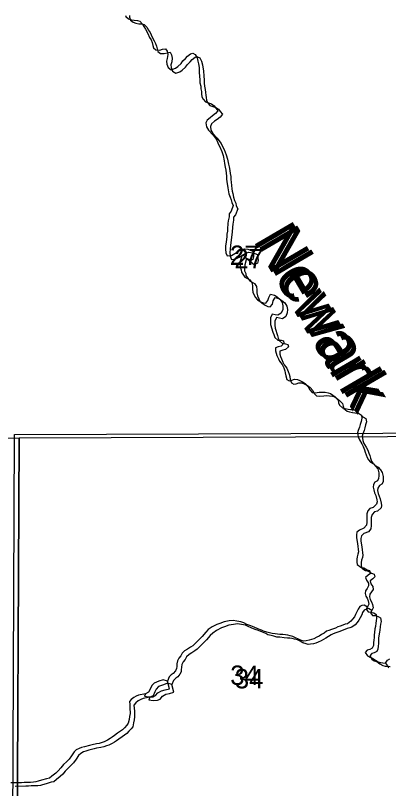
# Model space of a CAD drawing. Extents: x -21.1 to 50.3, y 0 to 22.1.
# Drawn here: x 47.215 to 48.021, y 19.975 to 21.646 of the extents above; entities that cross this region are included whole.
import ezdxf

# ---------------------------------------------------------------- set-up
doc = ezdxf.new("R2010")
doc.units = 0
for name, color, linetype in [('GM_X_Minor_Lake', 7, 'Continuous'), ('GM_X_Minor_River', 7, 'Continuous'), ('GM_X_Minor_River_Text', 7, 'Continuous'), ('GM_X_Section', 7, 'Continuous'), ('GM_X_Section_Text', 7, 'Continuous')]:
    doc.layers.add(name, color=color, linetype=linetype)

msp = doc.modelspace()

# ---------------------------------------------------------------- linework, layer by layer
at = {"layer": 'GM_X_Minor_Lake'}
for points in [[(47.5436, 20.2068), (47.5341, 20.2097), (47.5254, 20.2066), (47.5149, 20.2027), (47.51, 20.197), (47.5067, 20.1909), (47.503, 20.1828), (47.4962, 20.1794), (47.494, 20.174), (47.5034, 20.1726), (47.5125, 20.1731), (47.5182, 20.1754), (47.5231, 20.1815), (47.5306, 20.1858), (47.5385, 20.1878), (47.548, 20.1902)], [(47.548, 20.1902), (47.5436, 20.2068)], [(47.5533, 20.1993), (47.5438, 20.2022), (47.5351, 20.1991), (47.5245, 20.1952), (47.5196, 20.1895), (47.5163, 20.1834), (47.5126, 20.1753), (47.5058, 20.1719), (47.5036, 20.1665), (47.5131, 20.1651), (47.5222, 20.1656), (47.5278, 20.1679), (47.5327, 20.174), (47.5402, 20.1783), (47.5482, 20.1803), (47.5576, 20.1827)], [(47.5576, 20.1827), (47.5533, 20.1993)]]:
    msp.add_lwpolyline(points, dxfattribs=at)
at = {"layer": 'GM_X_Minor_River'}
for points in [[(47.4534, 21.6458), (47.454, 21.6434), (47.4597, 21.6385), (47.4658, 21.6366), (47.4719, 21.6355), (47.4787, 21.6352), (47.4841, 21.6337), (47.4898, 21.6269), (47.4925, 21.6219), (47.4964, 21.6163), (47.5014, 21.6064), (47.5052, 21.5981), (47.5083, 21.5928), (47.5106, 21.5871), (47.5122, 21.581), (47.5133, 21.5757), (47.5187, 21.5712), (47.5271, 21.5708), (47.5331, 21.5728), (47.5396, 21.5736)], [(47.462, 21.6458), (47.462, 21.6423), (47.4636, 21.6359), (47.4693, 21.631), (47.4754, 21.6291), (47.4815, 21.628), (47.4884, 21.6277), (47.4937, 21.6262), (47.4995, 21.6194), (47.5022, 21.6144), (47.506, 21.6088), (47.511, 21.5989), (47.5149, 21.5906), (47.5179, 21.5853), (47.5202, 21.5796), (47.5218, 21.5735), (47.523, 21.5682), (47.5283, 21.5637), (47.5367, 21.5633), (47.5428, 21.5653), (47.5492, 21.5661)], [(47.5396, 21.5736), (47.5427, 21.5683), (47.5442, 21.5611), (47.5432, 21.5527), (47.5417, 21.5466), (47.5421, 21.5405), (47.5452, 21.533), (47.552, 21.5284), (47.5608, 21.5315), (47.5661, 21.5353), (47.5733, 21.5418), (47.5771, 21.5476), (47.5827, 21.5529), (47.5873, 21.5579), (47.5937, 21.5629), (47.5987, 21.564), (47.6036, 21.5614), (47.6079, 21.5542), (47.6094, 21.5466), (47.6106, 21.5413), (47.6118, 21.5333), (47.6122, 21.5223), (47.613, 21.5143), (47.6135, 21.5067), (47.6139, 21.5003), (47.6154, 21.4931), (47.6158, 21.487), (47.617, 21.4813), (47.6174, 21.476), (47.6182, 21.4699), (47.6205, 21.465), (47.6255, 21.4589), (47.6324, 21.4567), (47.6385, 21.4544), (47.6442, 21.4507), (47.6481, 21.4454), (47.6527, 21.4397), (47.6477, 21.4336), (47.6413, 21.4286), (47.6356, 21.4244), (47.6292, 21.4191), (47.6269, 21.4134), (47.6281, 21.405), (47.632, 21.3978), (47.6415, 21.388), (47.645, 21.3831), (47.65, 21.3763), (47.6534, 21.3683), (47.6561, 21.3634), (47.6608, 21.352), (47.6639, 21.3429), (47.6658, 21.3315), (47.667, 21.3258), (47.6686, 21.3179), (47.6697, 21.3114), (47.6705, 21.3049), (47.671, 21.2985), (47.6714, 21.2928), (47.6722, 21.286), (47.673, 21.2784), (47.6738, 21.2734), (47.6749, 21.2685), (47.6765, 21.2602), (47.6792, 21.2533), (47.6815, 21.2473), (47.6827, 21.2416), (47.6858, 21.2351), (47.6813, 21.2226), (47.6767, 21.2172), (47.6768, 21.2108), (47.6749, 21.202), (47.6742, 21.1959), (47.6735, 21.1845), (47.6731, 21.1796), (47.672, 21.1731), (47.6717, 21.1682), (47.6702, 21.156), (47.6691, 21.148), (47.6688, 21.1408), (47.6696, 21.1328), (47.6723, 21.126), (47.6818, 21.1272), (47.689, 21.1311), (47.6962, 21.1353), (47.7015, 21.1387), (47.7099, 21.1414), (47.7175, 21.1403), (47.7229, 21.1385), (47.7282, 21.1362), (47.7294, 21.129), (47.7298, 21.1237), (47.7283, 21.118), (47.7211, 21.1145), (47.715, 21.1194), (47.7108, 21.1255), (47.705, 21.1277), (47.7009, 21.1144), (47.7006, 21.1072), (47.7006, 21.1015), (47.7029, 21.0958), (47.7033, 21.0909)], [(47.5492, 21.5661), (47.5523, 21.5608), (47.5539, 21.5536), (47.5528, 21.5452), (47.5513, 21.5391), (47.5517, 21.533), (47.5548, 21.5255), (47.5617, 21.5209), (47.5704, 21.524), (47.5757, 21.5278), (47.5829, 21.5343), (47.5867, 21.5401), (47.5924, 21.5454), (47.5969, 21.5504), (47.6034, 21.5554), (47.6083, 21.5565), (47.6133, 21.5539), (47.6175, 21.5467), (47.6191, 21.5391), (47.6202, 21.5338), (47.6214, 21.5258), (47.6219, 21.5148), (47.6227, 21.5068), (47.6231, 21.4992), (47.6235, 21.4928), (47.6251, 21.4856), (47.6255, 21.4795), (47.6267, 21.4738), (47.6271, 21.4685), (47.6279, 21.4624), (47.6302, 21.4575), (47.6352, 21.4514), (47.642, 21.4492), (47.6481, 21.4469), (47.6539, 21.4432), (47.6577, 21.4379), (47.6623, 21.4322), (47.6574, 21.4261), (47.6509, 21.4211), (47.6452, 21.4169), (47.6388, 21.4116), (47.6366, 21.4059), (47.6377, 21.3975), (47.6416, 21.3903), (47.6512, 21.3805), (47.6546, 21.3756), (47.6596, 21.3688), (47.6631, 21.3608), (47.6658, 21.3559), (47.6704, 21.3445), (47.6735, 21.3354), (47.6755, 21.324), (47.6766, 21.3183), (47.6782, 21.3103), (47.6794, 21.3039), (47.6802, 21.2974), (47.6806, 21.291), (47.681, 21.2853), (47.6818, 21.2785), (47.6826, 21.2709), (47.6834, 21.2659), (47.6846, 21.261), (47.6861, 21.2527), (47.6888, 21.2458), (47.6912, 21.2398), (47.6923, 21.2341), (47.6954, 21.2276), (47.6909, 21.2151), (47.6864, 21.2097), (47.6864, 21.2033), (47.6846, 21.1945), (47.6838, 21.1884), (47.6831, 21.177), (47.6828, 21.1721), (47.6817, 21.1656), (47.6813, 21.1607), (47.6799, 21.1485), (47.6788, 21.1405), (47.6784, 21.1333), (47.6792, 21.1253), (47.6819, 21.1185), (47.6914, 21.1197), (47.6987, 21.1236), (47.7059, 21.1278), (47.7112, 21.1312), (47.7195, 21.1339), (47.7272, 21.1328), (47.7325, 21.131), (47.7378, 21.1287), (47.739, 21.1215), (47.7394, 21.1162), (47.7379, 21.1105), (47.7307, 21.107), (47.7246, 21.1119), (47.7204, 21.118), (47.7147, 21.1202), (47.7106, 21.1069), (47.7102, 21.0997), (47.7102, 21.094), (47.7126, 21.0883), (47.713, 21.0834)], [(47.7033, 21.0909), (47.711, 21.0803), (47.7167, 21.0769), (47.7217, 21.0739), (47.7263, 21.0671), (47.7271, 21.0598), (47.7271, 21.0538), (47.7283, 21.0473), (47.731, 21.0409), (47.7337, 21.0359), (47.7383, 21.031), (47.7452, 21.0269), (47.7505, 21.0243), (47.7559, 21.0235), (47.7608, 21.0293), (47.7623, 21.0361), (47.7664, 21.0433), (47.7748, 21.0411), (47.7809, 21.0373), (47.7874, 21.0317), (47.7916, 21.0249), (47.7932, 21.0177), (47.7925, 21.0104), (47.7895, 21.0024), (47.7823, 20.9978), (47.7762, 20.9986), (47.7697, 21.0001), (47.7659, 20.9924), (47.766, 20.9841), (47.7664, 20.9776), (47.7714, 20.9613), (47.7734, 20.956), (47.7757, 20.9499), (47.7822, 20.9439), (47.789, 20.9436), (47.794, 20.9421), (47.7952, 20.9371), (47.7891, 20.931), (47.783, 20.9295), (47.777, 20.9275), (47.777, 20.9211), (47.7782, 20.9158), (47.7801, 20.9108), (47.7832, 20.9036), (47.7859, 20.8983), (47.7916, 20.8911), (47.7951, 20.8839), (47.797, 20.8779), (47.7982, 20.8729), (47.799, 20.8665), (47.8017, 20.8589), (47.8067, 20.8559), (47.812, 20.8571), (47.8181, 20.8594), (47.8245, 20.859), (47.8295, 20.8568), (47.8368, 20.8534), (47.8421, 20.8493), (47.8478, 20.8428), (47.8509, 20.8364), (47.8559, 20.8307), (47.8628, 20.83), (47.8715, 20.8312), (47.8765, 20.8316), (47.8841, 20.8313), (47.8906, 20.8301), (47.8955, 20.8287), (47.9058, 20.8211), (47.9123, 20.8143), (47.9131, 20.8086), (47.9151, 20.8033), (47.9219, 20.7977), (47.9273, 20.7962), (47.9338, 20.7947), (47.9387, 20.7939), (47.9452, 20.7936), (47.9513, 20.791), (47.9563, 20.7857), (47.9624, 20.7819), (47.9636, 20.7751), (47.9621, 20.7682), (47.9602, 20.7618), (47.9587, 20.7557), (47.9557, 20.7485), (47.9542, 20.7435), (47.9558, 20.7348), (47.9581, 20.7283), (47.9631, 20.72), (47.9666, 20.7139), (47.9689, 20.7071), (47.9708, 20.7018), (47.9728, 20.6961), (47.9747, 20.6901), (47.9778, 20.6851), (47.9824, 20.6802), (47.9889, 20.6768), (47.9938, 20.6708), (47.9977, 20.6655), (48, 20.6568), (48, 20.6503), (47.9997, 20.645)], [(47.713, 21.0834), (47.7206, 21.0728), (47.7264, 21.0694), (47.7313, 21.0664), (47.7359, 21.0596), (47.7367, 21.0523), (47.7368, 21.0463), (47.738, 21.0398), (47.7407, 21.0334), (47.7433, 21.0284), (47.7479, 21.0235), (47.7548, 21.0194), (47.7602, 21.0168), (47.7655, 21.016), (47.7704, 21.0218), (47.7719, 21.0286), (47.776, 21.0358), (47.7844, 21.0336), (47.7905, 21.0298), (47.797, 21.0242), (47.8013, 21.0174), (47.8028, 21.0102), (47.8021, 21.0029), (47.7991, 20.9949), (47.7919, 20.9903), (47.7858, 20.9911), (47.7793, 20.9926), (47.7756, 20.9849), (47.7756, 20.9766), (47.776, 20.9701), (47.7811, 20.9538), (47.783, 20.9485), (47.7853, 20.9424), (47.7918, 20.9364), (47.7987, 20.9361), (47.8036, 20.9346), (47.8048, 20.9296), (47.7987, 20.9235), (47.7927, 20.922), (47.7866, 20.92), (47.7866, 20.9136), (47.7878, 20.9083), (47.7897, 20.9033), (47.7928, 20.8961), (47.7955, 20.8908), (47.8013, 20.8836), (47.8047, 20.8764), (47.8067, 20.8704), (47.8078, 20.8654), (47.8086, 20.859), (47.8113, 20.8514), (47.8163, 20.8484), (47.8216, 20.8496), (47.8277, 20.8519), (47.8342, 20.8515), (47.8391, 20.8493), (47.8464, 20.8459), (47.8517, 20.8418), (47.8575, 20.8353), (47.8606, 20.8289), (47.8655, 20.8232), (47.8724, 20.8225), (47.8812, 20.8237), (47.8861, 20.8241), (47.8937, 20.8238), (47.9002, 20.8226), (47.9051, 20.8212), (47.9155, 20.8136), (47.922, 20.8068), (47.9228, 20.8011), (47.9247, 20.7958), (47.9316, 20.7902), (47.9369, 20.7887), (47.9434, 20.7872), (47.9484, 20.7864), (47.9548, 20.7861), (47.9609, 20.7835), (47.9659, 20.7782), (47.972, 20.7744), (47.9732, 20.7676), (47.9717, 20.7607), (47.9699, 20.7543), (47.9684, 20.7482), (47.9654, 20.741), (47.9639, 20.736), (47.9654, 20.7273), (47.9678, 20.7208), (47.9727, 20.7125), (47.9762, 20.7064), (47.9785, 20.6996), (47.9805, 20.6943), (47.9824, 20.6886), (47.9843, 20.6826), (47.9874, 20.6776), (47.992, 20.6727), (47.9985, 20.6693), (48.0035, 20.6633), (48.0073, 20.658), (48.0096, 20.6493), (48.0097, 20.6428), (48.0093, 20.6375)], [(47.9997, 20.645), (47.9971, 20.6397), (47.9917, 20.637), (47.9883, 20.6316), (47.988, 20.6263), (47.9892, 20.6202), (47.9911, 20.6138), (47.9938, 20.6081), (47.9958, 20.599), (47.9966, 20.5941), (47.9954, 20.5891), (47.9879, 20.5819), (47.981, 20.5799), (47.9765, 20.5746), (47.9742, 20.5681), (47.9743, 20.5556), (47.974, 20.5506), (47.9732, 20.5438), (47.9679, 20.5373), (47.9581, 20.5331), (47.9528, 20.5285), (47.9517, 20.5228), (47.9517, 20.5175), (47.954, 20.5038), (47.9545, 20.4985), (47.9553, 20.4916), (47.956, 20.4863), (47.9549, 20.4814), (47.9531, 20.4757), (47.9523, 20.4707), (47.9524, 20.4639), (47.9535, 20.4586), (47.9616, 20.4533), (47.968, 20.4518), (47.9749, 20.4477), (47.9803, 20.4458), (47.9822, 20.4397), (47.9773, 20.4355), (47.9716, 20.4309), (47.9735, 20.4249), (47.9777, 20.4188), (47.9782, 20.4127), (47.9748, 20.407), (47.9714, 20.4021), (47.9706, 20.3964), (47.9722, 20.3907), (47.9749, 20.3858), (47.9772, 20.3801), (47.9784, 20.3729), (47.9757, 20.3672), (47.9727, 20.3622), (47.9769, 20.3565), (47.9823, 20.3558), (47.9891, 20.3543), (47.9941, 20.3509), (47.9953, 20.3429), (47.9942, 20.3372), (47.9934, 20.3319), (47.9927, 20.3247), (47.9916, 20.3198), (47.9909, 20.3121), (47.9902, 20.3072), (47.9898, 20.3007), (47.9895, 20.2958), (47.9887, 20.2897), (47.9884, 20.2836), (47.9861, 20.2783), (47.9804, 20.2752), (47.9751, 20.2737), (47.971, 20.2687), (47.9756, 20.2615), (47.9805, 20.2585), (47.9863, 20.2567), (47.9928, 20.2518), (47.9989, 20.2484), (48.0038, 20.2469), (48.0088, 20.2465), (48.0149, 20.2458), (48.0191, 20.2401), (48.0214, 20.2352)], [(48.0093, 20.6375), (48.0067, 20.6322), (48.0014, 20.6295), (47.998, 20.6241), (47.9976, 20.6188), (47.9988, 20.6127), (48.0007, 20.6063), (48.0034, 20.6006), (48.0054, 20.5915), (48.0062, 20.5866), (48.0051, 20.5816), (47.9975, 20.5744), (47.9907, 20.5724), (47.9861, 20.5671), (47.9839, 20.5606), (47.9839, 20.5481), (47.9836, 20.5431), (47.9829, 20.5363), (47.9776, 20.5298), (47.9677, 20.5256), (47.9624, 20.521), (47.9613, 20.5153), (47.9613, 20.51), (47.9637, 20.4963), (47.9641, 20.491), (47.9649, 20.4841), (47.9657, 20.4788), (47.9646, 20.4739), (47.9627, 20.4682), (47.962, 20.4632), (47.962, 20.4564), (47.9632, 20.4511), (47.9712, 20.4458), (47.9777, 20.4443), (47.9845, 20.4402), (47.9899, 20.4383), (47.9918, 20.4322), (47.9869, 20.428), (47.9812, 20.4234), (47.9832, 20.4174), (47.9874, 20.4113), (47.9878, 20.4052), (47.9844, 20.3995), (47.981, 20.3946), (47.9803, 20.3889), (47.9818, 20.3832), (47.9845, 20.3783), (47.9868, 20.3726), (47.988, 20.3654), (47.9854, 20.3597), (47.9824, 20.3547), (47.9866, 20.349), (47.9919, 20.3483), (47.9988, 20.3468), (48.0037, 20.3434), (48.0049, 20.3354), (48.0038, 20.3297), (48.0031, 20.3244), (48.0024, 20.3172), (48.0013, 20.3123), (48.0005, 20.3046), (47.9998, 20.2997), (47.9995, 20.2932), (47.9991, 20.2883), (47.9984, 20.2822), (47.998, 20.2761), (47.9958, 20.2708), (47.9901, 20.2677), (47.9848, 20.2662), (47.9806, 20.2612), (47.9852, 20.254), (47.9902, 20.251), (47.9959, 20.2492), (48.0024, 20.2443), (48.0085, 20.2409), (48.0135, 20.2394), (48.0184, 20.239), (48.0245, 20.2383)], [(47.9754, 20.3666), (47.9685, 20.3713), (47.9635, 20.3701), (47.959, 20.3678), (47.9552, 20.3625), (47.9537, 20.3579), (47.9499, 20.3511), (47.9473, 20.3461), (47.9435, 20.3408), (47.9394, 20.3362), (47.9325, 20.3308), (47.9276, 20.3297), (47.9223, 20.3281), (47.917, 20.3258), (47.9117, 20.3239), (47.9063, 20.3216), (47.898, 20.3185), (47.8923, 20.3165), (47.8873, 20.3146), (47.882, 20.3108), (47.876, 20.3073), (47.8714, 20.3043), (47.8661, 20.3016), (47.8596, 20.2985), (47.8547, 20.2966), (47.8498, 20.295), (47.8433, 20.2939), (47.838, 20.2934), (47.8334, 20.2946), (47.8265, 20.2972), (47.8204, 20.3006), (47.8147, 20.3032), (47.8086, 20.3047), (47.8033, 20.3062), (47.7983, 20.3069), (47.793, 20.3073), (47.7861, 20.3076), (47.7766, 20.3091), (47.7701, 20.3094), (47.764, 20.3113), (47.7583, 20.3128), (47.7511, 20.3146), (47.7465, 20.3169), (47.7392, 20.3199), (47.7308, 20.3236), (47.7236, 20.3262), (47.7152, 20.3292), (47.7083, 20.3326), (47.7022, 20.3349), (47.6938, 20.3367), (47.6855, 20.3378), (47.6767, 20.337), (47.6664, 20.335), (47.6569, 20.3316), (47.6505, 20.3293), (47.6399, 20.3239), (47.6319, 20.3181), (47.6266, 20.3128), (47.6187, 20.3036), (47.6035, 20.2884), (47.5982, 20.2834), (47.5933, 20.2799), (47.5868, 20.2757), (47.5808, 20.2719), (47.5751, 20.2669), (47.5725, 20.2612), (47.5679, 20.2562), (47.5653, 20.2505), (47.5642, 20.2444), (47.5638, 20.2387), (47.5635, 20.2342), (47.5608, 20.2292), (47.5563, 20.2235), (47.5517, 20.2204), (47.5473, 20.2158), (47.5436, 20.2068)], [(47.9851, 20.3591), (47.9781, 20.3638), (47.9732, 20.3626), (47.9686, 20.3603), (47.9648, 20.355), (47.9634, 20.3504), (47.9596, 20.3436), (47.9569, 20.3386), (47.9532, 20.3333), (47.949, 20.3287), (47.9422, 20.3233), (47.9372, 20.3222), (47.9319, 20.3206), (47.9266, 20.3183), (47.9213, 20.3164), (47.916, 20.3141), (47.9076, 20.311), (47.9019, 20.309), (47.897, 20.3071), (47.8917, 20.3033), (47.8856, 20.2998), (47.881, 20.2968), (47.8757, 20.2941), (47.8693, 20.291), (47.8643, 20.2891), (47.8594, 20.2875), (47.8529, 20.2864), (47.8476, 20.2859), (47.843, 20.2871), (47.8362, 20.2897), (47.8301, 20.2931), (47.8243, 20.2957), (47.8182, 20.2972), (47.8129, 20.2987), (47.8079, 20.2994), (47.8026, 20.2998), (47.7958, 20.3001), (47.7862, 20.3016), (47.7798, 20.3019), (47.7737, 20.3038), (47.7679, 20.3053), (47.7607, 20.3071), (47.7561, 20.3094), (47.7489, 20.3124), (47.7405, 20.3161), (47.7332, 20.3187), (47.7248, 20.3217), (47.718, 20.3251), (47.7119, 20.3274), (47.7035, 20.3292), (47.6951, 20.3303), (47.6864, 20.3295), (47.6761, 20.3275), (47.6666, 20.3241), (47.6601, 20.3218), (47.6495, 20.3164), (47.6415, 20.3106), (47.6362, 20.3053), (47.6283, 20.2961), (47.6132, 20.2809), (47.6079, 20.2759), (47.6029, 20.2724), (47.5965, 20.2682), (47.5904, 20.2644), (47.5847, 20.2594), (47.5821, 20.2537), (47.5776, 20.2487), (47.5749, 20.243), (47.5738, 20.2369), (47.5735, 20.2312), (47.5731, 20.2267), (47.5705, 20.2217), (47.5659, 20.216), (47.5614, 20.2129), (47.5569, 20.2083), (47.5532, 20.1993)], [(48.0149, 20.2458), (48.019, 20.2523), (48.0239, 20.2553)], [(47.4962, 20.1794), (47.4814, 20.1764), (47.4763, 20.1744), (47.4709, 20.1714), (47.4656, 20.1672), (47.4615, 20.1626), (47.4623, 20.1561), (47.4627, 20.1493), (47.4628, 20.1371), (47.462, 20.1303), (47.4609, 20.1238), (47.4591, 20.1158), (47.4557, 20.1113), (47.4508, 20.1059), (47.4466, 20.1013), (47.436, 20.0941), (47.4292, 20.0891), (47.4242, 20.0853)], [(47.5058, 20.1719), (47.4911, 20.1689), (47.4859, 20.1669), (47.4806, 20.1639), (47.4753, 20.1597), (47.4711, 20.1551), (47.4719, 20.1486), (47.4723, 20.1418), (47.4724, 20.1296), (47.4717, 20.1228), (47.4706, 20.1163), (47.4687, 20.1083), (47.4653, 20.1038), (47.4604, 20.0984), (47.4562, 20.0938), (47.4456, 20.0866), (47.4388, 20.0816), (47.4339, 20.0778)], [(47.4242, 20.0853), (47.4197, 20.0826), (47.4144, 20.0795), (47.4071, 20.0757), (47.4026, 20.0741), (47.3965, 20.0722), (47.3904, 20.071), (47.3809, 20.0694), (47.3756, 20.0679), (47.3642, 20.0648), (47.3577, 20.0632), (47.3528, 20.0613), (47.3467, 20.0579), (47.3422, 20.0537), (47.3365, 20.0453), (47.3312, 20.038), (47.3259, 20.0323), (47.3195, 20.0262), (47.3134, 20.0193), (47.3078, 20.0132), (47.3025, 20.0078), (47.2941, 20.0013), (47.2888, 19.9968), (47.2827, 19.9956), (47.2717, 19.9925), (47.2645, 19.9902), (47.2596, 19.989), (47.2542, 19.9882), (47.2478, 19.9878), (47.2394, 19.9877), (47.2341, 19.9873), (47.2284, 19.9869), (47.2051, 19.9868)], [(47.4339, 20.0778), (47.4293, 20.0751), (47.424, 20.072), (47.4168, 20.0682), (47.4122, 20.0666), (47.4061, 20.0647), (47.4001, 20.0635), (47.3906, 20.0619), (47.3852, 20.0604), (47.3738, 20.0573), (47.3674, 20.0557), (47.3624, 20.0538), (47.3564, 20.0504), (47.3518, 20.0462), (47.3462, 20.0378), (47.3409, 20.0305), (47.3356, 20.0248), (47.3291, 20.0187), (47.3231, 20.0118), (47.3174, 20.0057), (47.3121, 20.0003), (47.3038, 19.9938), (47.2985, 19.9893), (47.2924, 19.9881), (47.2814, 19.985), (47.2741, 19.9827), (47.2692, 19.9815), (47.2639, 19.9807), (47.2574, 19.9803), (47.249, 19.9802), (47.2437, 19.9798), (47.238, 19.9794), (47.2148, 19.9793)]]:
    msp.add_lwpolyline(points, dxfattribs=at)
at = {"layer": 'GM_X_Section'}
for points in [[(47.2135, 20.7399), (48.2077, 20.7436), (48.2146, 19.7248), (48.1627, 19.7232), (47.2087, 19.7187)], [(46.1877, 20.7238), (47.2232, 20.7324), (47.2183, 19.7112), (47.1615, 19.7111), (46.1915, 19.7088)], [(47.2232, 20.7324), (48.2174, 20.7361), (48.2243, 19.7173), (48.1723, 19.7157), (47.2183, 19.7112)]]:
    msp.add_lwpolyline(points, close=True, dxfattribs=at)

# ---------------------------------------------------------------- texts
at = {"layer": 'GM_X_Minor_River_Text'}
for p in [(47.7272, 21.1604), (47.7369, 21.1529)]:
    msp.add_text('Newark', height=0.09473, rotation=300.3163, dxfattribs=at).set_placement(p)
at = {"layer": 'GM_X_Section_Text'}
for s, p in [('27', (47.6784, 21.1065)), ('27', (47.6881, 21.099)), ('34', (47.6792, 20.1986)), ('34', (47.6889, 20.1911))]:
    msp.add_text(s, height=0.04186, rotation=0, dxfattribs=at).set_placement(p)

doc.saveas('drawing.dxf')
